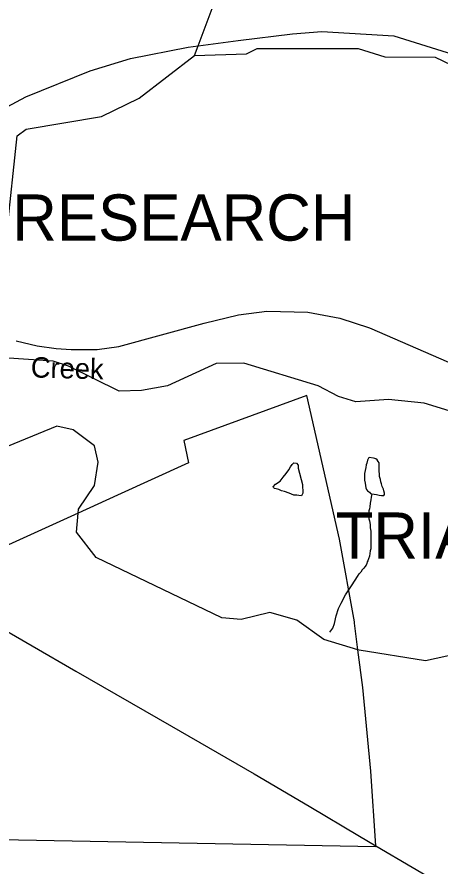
# Model space of a CAD drawing. Extents: x 2001466 to 2224147, y 644118 to 847247.
# Drawn here: x 2035530 to 2037499, y 764118 to 768067 of the extents above; entities that cross this region are included whole.
import ezdxf

# ---------------------------------------------------------------- set-up
doc = ezdxf.new("R2010")
doc.units = 0
for name, color, linetype in [('Exist Boundary Land Use Industrial Park Label', 7, 'Continuous'), ('Exist Boundary Land Use Park Urban', 7, 'Continuous'), ('Exist Hydrographic Creek Single Shore', 7, 'Continuous'), ('Exist Hydrographic Misc Water Feature', 7, 'Continuous'), ('Exist Road Non-System Type 51', 7, 'Continuous'), ('Exist Road Secondary Type 51 Attributed', 7, 'Continuous'), ('Exist Road Secondary Type 51 Label', 7, 'Continuous'), ('Exist Utilities Electrical Transmission Line', 7, 'Continuous')]:
    doc.layers.add(name, color=color, linetype=linetype)

msp = doc.modelspace()

# ---------------------------------------------------------------- linework, layer by layer
at = {"layer": 'Exist Boundary Land Use Park Urban'}
for p, q in [((2035997.5, 765842.3), (2035814.6, 765759.3)), ((2035814.6, 765759.3), (2035095.2, 765433.1)), ((2037117.3, 765123.3), (2037101.7, 765246.9))]:
    msp.add_line(p, q, dxfattribs=at)
for points in [[(2037101.7, 765246.9), (2037100.9, 765253.3), (2037030.7, 765638.8), (2036879.7, 766306.3), (2036307.1, 766096.9), (2036328.4, 765992.4), (2035997.5, 765842.3)], [(2035095.2, 765433.1), (2034963.3, 765373.3), (2034953.7, 764250.1), (2037200.8, 764209.3), (2037200.7, 764212.3)], [(2037200.7, 764212.3), (2037177.5, 764559.7), (2037139.3, 764948.5), (2037117.3, 765123.3)]]:
    msp.add_lwpolyline(points, dxfattribs=at)
at = {"layer": 'Exist Hydrographic Creek Single Shore'}
for p, q in [((2036356.2, 767886.8), (2036373.3, 767932.1)), ((2037122.5, 765121.7), (2037117.3, 765123.3))]:
    msp.add_line(p, q, dxfattribs=at)
for points in [[(2036373.3, 767932.1), (2036448.1, 768131), (2036489.1, 768304.1), (2036772.1, 768646.1), (2036781.1, 768707.4)], [(2036356.2, 767886.8), (2036598.2, 767895), (2036648.2, 767920.2), (2037119, 767920.5)], [(2034560, 766262.4), (2034574.1, 766279.4), (2035124.1, 766438.8), (2035224.2, 766522.1), (2035299.2, 766622.2), (2035482.1, 767061.4), (2035531.1, 767513.2), (2035573.1, 767545.2), (2035923.2, 767603.7), (2036098.1, 767688.7), (2036356.2, 767886.8)], [(2035814.6, 765759.3), (2035816.1, 765778.3), (2035891.2, 765888.3), (2035907.2, 765996.3), (2035891.2, 766072.1), (2035791.1, 766146.2), (2035715.3, 766164.2), (2035366.3, 766020.4), (2035257.2, 765927.5), (2034974.2, 765785.6), (2034536.7, 765757.1)], [(2037117.3, 765123.3), (2036958.1, 765170.9), (2036832.2, 765262), (2036707.1, 765297.4), (2036574.2, 765264), (2036483.2, 765272.5), (2035899.2, 765553.4), (2035807.1, 765670.2), (2035814.6, 765759.3)], [(2037580.5, 765105.2), (2037431.1, 765072.6), (2037122.5, 765121.7)]]:
    msp.add_lwpolyline(points, dxfattribs=at)
at = {"layer": 'Exist Hydrographic Misc Water Feature'}
for points in [[(2037119, 767920.5), (2037242.1, 767881.8), (2037476.2, 767880.3), (2037626.1, 767808.3), (2037818.1, 767673.2), (2038126, 767558.6), (2039118.1, 767443.2), (2039235.2, 767486.7), (2039385.1, 767477.1), (2039485.1, 767425.8), (2039684, 767451.3), (2040278.1, 767856.6)], [(2036855.1, 765839.9), (2036842.8, 765841.7), (2036832.8, 765842), (2036818.8, 765842.2), (2036796.7, 765851.7), (2036774.8, 765860.4), (2036760.8, 765862.3), (2036748.7, 765868.3), (2036736.8, 765871.8), (2036728.8, 765874.4), (2036724.9, 765878.6), (2036722.9, 765882), (2036732.7, 765894), (2036755.1, 765908.3), (2036768.8, 765926.1), (2036783, 765943.9), (2036795.1, 765960), (2036803.1, 765973.8), (2036811.3, 765985.9), (2036819, 765992.4), (2036830.9, 765992.1), (2036838.9, 765982.1), (2036838.9, 765968.2), (2036858.8, 765892.3), (2036860.9, 765852.1), (2036855.1, 765839.9)], [(2037182.4, 765849.2), (2037192.4, 765847.2), (2037204.3, 765845.2), (2037216.4, 765843.2), (2037226.5, 765841.3), (2037234.5, 765841.3), (2037238.4, 765841.3), (2037240.4, 765845.3), (2037240.2, 765851.3), (2037238.4, 765863.3), (2037236.3, 765871.3), (2037230.4, 765883.3), (2037226.3, 765895.3), (2037224.2, 765905.3), (2037222.2, 765915.2), (2037218.1, 765929.2), (2037218.1, 765941.2), (2037216.2, 765953.2), (2037216.2, 765965.2), (2037216, 765985.2), (2037216, 765993.2), (2037212.1, 765999.2), (2037206, 766007.2), (2037200, 766011.2), (2037195.9, 766013.2), (2037190, 766015.2), (2037170.1, 766017.2), (2037166, 766015.2), (2037162.1, 766005.2), (2037158, 765991.1), (2037156.2, 765983.1), (2037154.1, 765971.1), (2037150.2, 765957.1), (2037148.2, 765943.1), (2037148.2, 765929.1), (2037148.4, 765913.1), (2037150.2, 765899.1), (2037152.3, 765887.1), (2037154.3, 765877.2), (2037156.4, 765869.2), (2037162.3, 765863.2), (2037170.3, 765857.2), (2037176.2, 765851.2), (2037182.4, 765849.2)], [(2037182.4, 765849.2), (2037178.5, 765833.2), (2037176.5, 765821.1), (2037174.4, 765805.1), (2037172.4, 765789.2), (2037170.5, 765779.2), (2037168.5, 765769.2), (2037168.5, 765759.2), (2037168.5, 765751.2), (2037168.5, 765739.2), (2037168.5, 765733.2), (2037170.5, 765723.2), (2037172.6, 765715.2), (2037174.6, 765705.2), (2037174.6, 765691.2), (2037176.7, 765675.2), (2037176.7, 765661.2), (2037176.7, 765647.2), (2037176.9, 765637.2), (2037176.9, 765627.2), (2037176.9, 765615.2), (2037176.9, 765603.2), (2037176.9, 765593.2), (2037174.8, 765583.2), (2037173, 765571.2), (2037170.9, 765559.2), (2037166.8, 765547.2), (2037162.9, 765537.1), (2037160.9, 765533.1), (2037158.8, 765525.1), (2037154.9, 765517.1), (2037149, 765509.2), (2037145.1, 765503.2), (2037137.1, 765495.2), (2037131.1, 765485.2), (2037122.9, 765477.1)], [(2036986, 765205.6), (2037000.3, 765223.4), (2037008.1, 765245.3), (2037016.3, 765281.2), (2037026.6, 765315.5), (2037038.5, 765339.8), (2037058.8, 765379.6), (2037080.7, 765411.1), (2037090.7, 765425.7), (2037114.9, 765464.6), (2037122.9, 765477.1)]]:
    msp.add_lwpolyline(points, dxfattribs=at)
at = {"layer": 'Exist Road Non-System Type 51'}
for points in [[(2036373.3, 767932.1), (2036560.2, 767957.3), (2036812, 767988.8), (2036948.5, 767999.3), (2037284.2, 767978.3), (2037557.1, 767894.3), (2037740.7, 767778.8), (2037835.1, 767715.8), (2037866.6, 767710.5), (2037930.9, 767738.7)], [(2035096.6, 766824.2), (2035188.2, 767022.8), (2035230.2, 767138.3), (2035272.2, 767190.8), (2035272.2, 767232.8), (2035214.5, 767358.8), (2035188.2, 767406), (2035188.2, 767463.8), (2035245.9, 767521.5), (2035571.2, 767694.8), (2035870.3, 767815.5), (2036059.2, 767873.3), (2036326.7, 767925.8), (2036373.3, 767932.1)], [(2037541.6, 766235.2), (2037425.7, 766270.6), (2037259.9, 766288.3), (2037107.1, 766277), (2037026.6, 766301.2), (2036931.7, 766351.1), (2036585.7, 766456.6), (2036456.9, 766455), (2036230, 766351.9), (2036109.3, 766329.4), (2036006.3, 766326.2), (2035769.8, 766442.9), (2035699, 766465.5), (2035468.8, 766481.6)]]:
    msp.add_lwpolyline(points, dxfattribs=at)
at = {"layer": 'Exist Road Secondary Type 51 Attributed'}
msp.add_lwpolyline([(2035526.6, 766559.8), (2035624.3, 766537.9), (2035712.8, 766524.1), (2035782.9, 766519.5), (2035903.5, 766520.7), (2036004.6, 766534.5), (2036401.1, 766642.6), (2036560.8, 766681.6), (2036692.4, 766698.9), (2036883.2, 766694.3), (2037033.7, 766665.5), (2037171.6, 766620.7), (2037681.2, 766399.4), (2037853.7, 766328.7), (2037983.5, 766293), (2038131.9, 766275.8), (2038270, 766283.1), (2038429.9, 766312.2), (2038597.2, 766378.1), (2038724.7, 766451.7), (2038860.4, 766556.3), (2038982.4, 766675.9), (2039077.4, 766764.4)], dxfattribs=at)
at = {"layer": 'Exist Utilities Electrical Transmission Line'}
for points in [[(2035095.2, 765433.1), (2035396.4, 765259.8), (2035803.9, 765024.9), (2036249.1, 764767.8), (2036634.6, 764546.9), (2036890.1, 764396.2), (2037123.9, 764257.5), (2037200.7, 764212.3)], [(2037200.7, 764212.3), (2037876.5, 763814.3), (2039032.6, 763130.7), (2040281.8, 762403.1), (2041852.9, 761478.9), (2042888.7, 760842.6)]]:
    msp.add_lwpolyline(points, dxfattribs=at)

# ---------------------------------------------------------------- texts
at = {"layer": 'Exist Boundary Land Use Industrial Park Label'}
for s, p in [('RESEARCH', (2035508, 767026.4)), ('TRIANGLE', (2037013.7, 765547.3))]:
    msp.add_text(s, height=215, dxfattribs=at).set_placement(p)
at = {"layer": 'Exist Road Secondary Type 51 Label'}
msp.add_text('Creek', height=95, rotation=358.4083, dxfattribs=at).set_placement((2035593.4, 766390.6))

doc.saveas('drawing.dxf')
